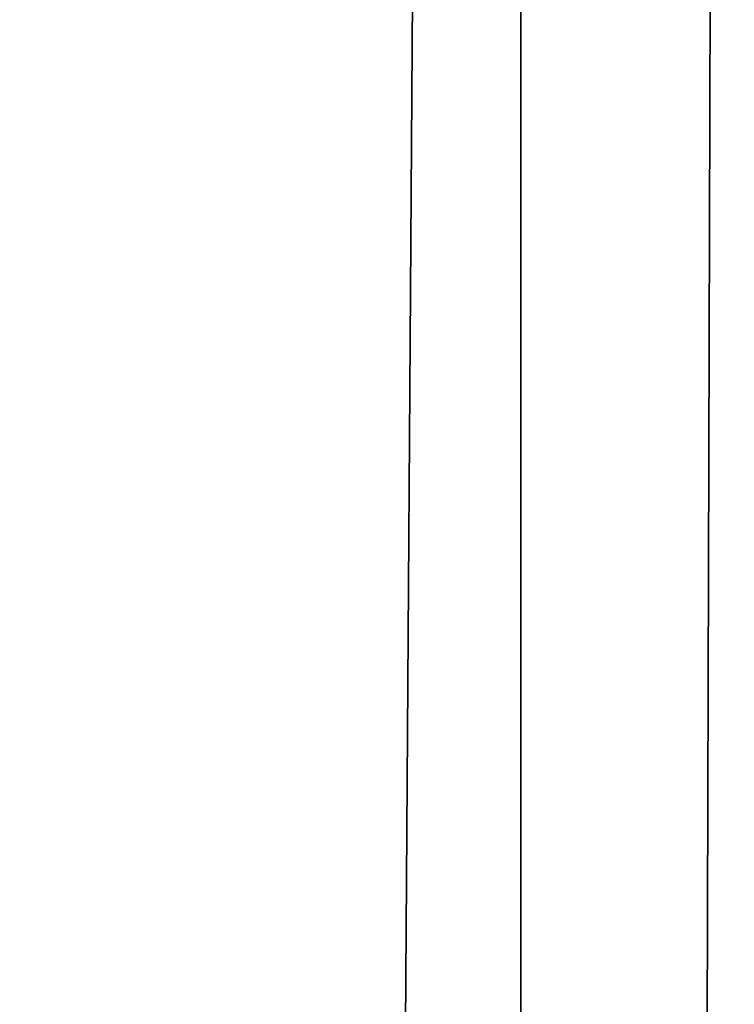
# Model space of a CAD drawing. Header units: millimetres. Extents: x -185 to 185, y -678 to 20.
# Tile 322 of 474: x -2.784 to -2.507, y -47.886 to -47.505. Entities that reach past the tile are written whole.
import ezdxf

# ---------------------------------------------------------------- set-up
doc = ezdxf.new("R2010")
doc.units = ezdxf.units.MM
doc.header["$LTSCALE"] = 65.185185
for name, color, linetype in [('237', 7, 'CONTINUOUS'), ('362', 7, 'CONTINUOUS'), ('373', 7, 'CONTINUOUS'), ('566', 7, 'CONTINUOUS'), ('568', 7, 'CONTINUOUS'), ('583', 7, 'CONTINUOUS')]:
    doc.layers.add(name, color=color, linetype=linetype)

msp = doc.modelspace()

# ---------------------------------------------------------------- linework, layer by layer
at = {"layer": '237', "linetype": 'Continuous'}
msp.add_3dface([(-2.02482, -74.85131, -2.96229), (-2.2, -25, -1.35), (-2.63505, -74.85131, -1.35), (-2.02482, -74.85131, -2.96229)], dxfattribs=at)
at = {"layer": '362', "linetype": 'Continuous'}
for points in [[(-2, -74.7, 19.85), (-2, 0, 19.85), (-4.05709, -6.35347, 19.03366), (-2, -74.7, 19.85)], [(-2, -74.7, 19.85), (-4.05709, -6.35347, 19.03366), (-4.12132, -74.7, 18.97132), (-2, -74.7, 19.85)]]:
    msp.add_3dface(points, dxfattribs=at)
at = {"layer": '373', "linetype": 'Continuous'}
for points in [[(-2.59113, -41.75589, -13.24596), (-2.5, -41.71041, -13.03548), (-2.58466, -71.30932, -6.85416), (-2.59113, -41.75589, -13.24596)], [(-2.58466, -71.30932, -6.85416), (-2.5, -41.71041, -13.03548), (-2.5, -71.26521, -6.65), (-2.58466, -71.30932, -6.85416)], [(-2.8, -71.32857, -6.94323), (-2.8, -41.77377, -13.32871), (-2.59113, -41.75589, -13.24596), (-2.8, -71.32857, -6.94323)], [(-2.8, -71.32857, -6.94323), (-2.59113, -41.75589, -13.24596), (-2.58466, -71.30932, -6.85416), (-2.8, -71.32857, -6.94323)]]:
    msp.add_3dface(points, dxfattribs=at)
at = {"layer": '566', "linetype": 'Continuous'}
for points in [[(-2.09344, -12.78906, 15.05), (-1.90981, -11.7925, 15.84296), (-2.63505, -74.85131, 15.05), (-2.09344, -12.78906, 15.05)], [(-2.63505, -74.85131, 15.05), (-1.90981, -11.7925, 15.84296), (-2.02482, -74.85131, 16.66229), (-2.63505, -74.85131, 15.05)]]:
    msp.add_3dface(points, dxfattribs=at)
at = {"layer": '568', "linetype": 'Continuous'}
for points in [[(-2.63505, -74.85131, 15.05), (-2.336, -40.58437, 14.80121), (-2.09344, -12.78906, 15.05), (-2.63505, -74.85131, 15.05)], [(-2.336, -40.58437, 14.80121), (-2.63505, -74.85131, 15.05), (-2.35513, -42.77639, 14.81271), (-2.336, -40.58437, 14.80121)], [(-2.35513, -42.77639, 14.81271), (-2.63505, -74.85131, 15.05), (-2.37695, -45.27632, 14.8236), (-2.35513, -42.77639, 14.81271)], [(-2.37695, -45.27632, 14.8236), (-2.63505, -74.85131, 15.05), (-2.40184, -48.12899, 14.83349), (-2.37695, -45.27632, 14.8236)]]:
    msp.add_3dface(points, dxfattribs=at)
at = {"layer": '583', "linetype": 'Continuous'}
for points in [[(-2.63505, -74.85131, -1.35), (-2.2, -25, -1.35), (-2.63505, -74.85131, -1.15), (-2.63505, -74.85131, -1.35)], [(-2.2, -25, -1.35), (-2.5, -59.3766, -1.15), (-2.63505, -74.85131, -1.15), (-2.2, -25, -1.35)]]:
    msp.add_3dface(points, dxfattribs=at)

doc.saveas('drawing.dxf')
